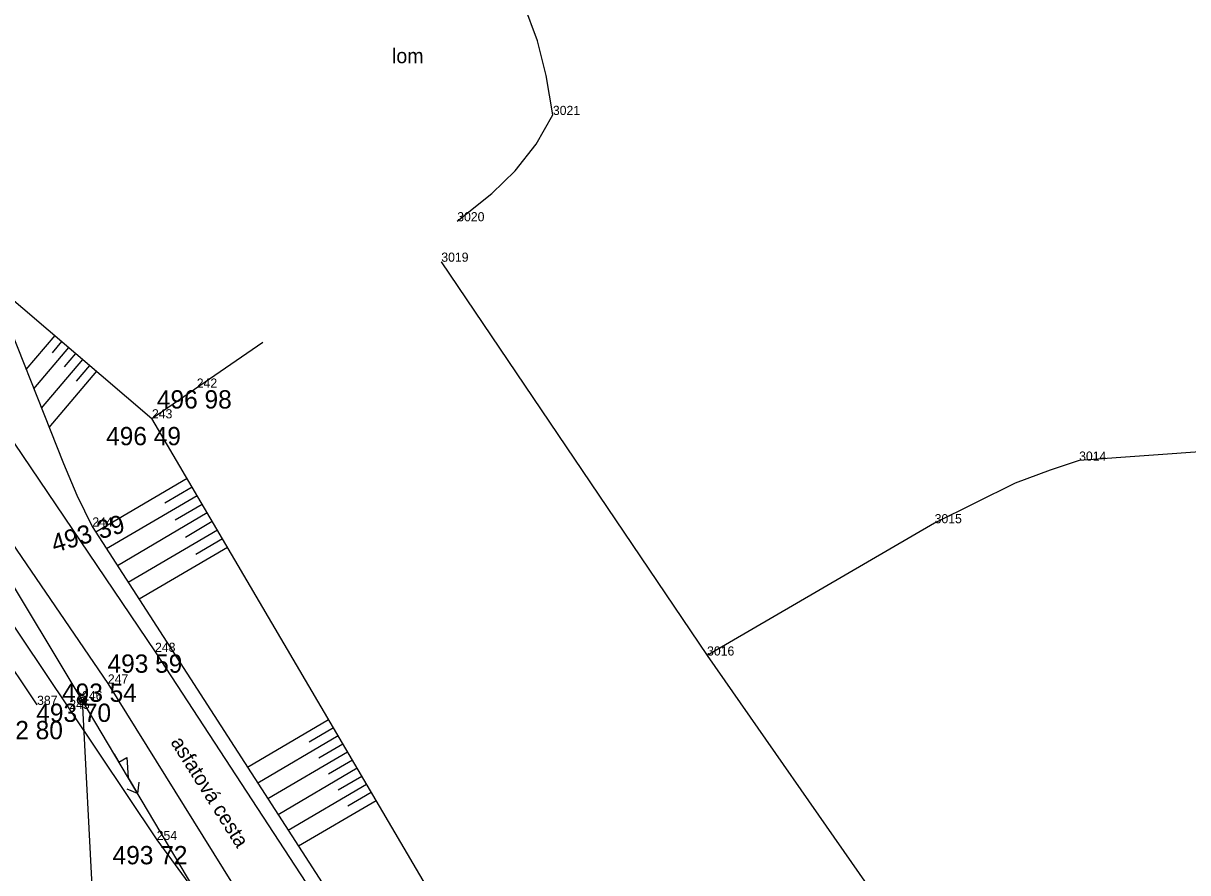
# Model space of a CAD drawing. Extents: x -559180 to -551373, y -1076947 to -1072071.
# Drawn here: x -553435.4 to -553371.7, y -1076593.8 to -1076547.4 of the extents above; entities that cross this region are included whole.
import ezdxf

# ---------------------------------------------------------------- set-up
doc = ezdxf.new("R2010")
doc.units = 0
for name, color, linetype in [('12_PLOTY', 7, 'Continuous'), ('17_KOMUNIKACE', 7, 'Continuous'), ('1_VODA_ZN', 7, 'Continuous'), ('20_EL_ZN', 7, 'Continuous'), ('26_SRAFY', 7, 'Continuous'), ('27_HRANA_PATA', 7, 'Continuous'), ('3_BODY', 7, 'Continuous'), ('52_POPIS_UCELOVY', 7, 'Continuous'), ('6_VYSKY', 7, 'Continuous'), ('NNnadzemní', 7, 'Continuous')]:
    doc.layers.add(name, color=color, linetype=linetype)

# ---------------------------------------------------------------- blocks, each defined once
blk = doc.blocks.new('SLB')
at = {"layer": '20_EL_ZN'}
for radius in [0.25, 0.158, 0.05]:
    blk.add_circle((0, 0), radius, dxfattribs=at)
blk = doc.blocks.new('POINT_DISPLAY')
blk.add_line((0, 0), (0, 0))
blk = doc.blocks.new('ELNN')
at = {"layer": '20_EL_ZN'}
for p, q in [((0, 0), (0.5, 0)), ((0.5, 0), (0.5, 0.5)), ((0.5, 0.5), (1.5, 0)), ((1.5, 0), (2.5, 0))]:
    blk.add_line(p, q, dxfattribs=at)
blk.add_lwpolyline([(2, 0.375), (2.5, 0), (2, -0.375)], dxfattribs=at)

msp = doc.modelspace()

# ---------------------------------------------------------------- linework, layer by layer
at = {"layer": '12_PLOTY'}
for p, q in [((-553449.86, -1076559.54), (-553432.86, -1076584.84)), ((-553412.52, -1076560.4), (-553397.99, -1076581.92)), ((-553428.34, -1076568.96), (-553422.277, -1076564.803)), ((-553413.2, -1076594.75), (-553428.34, -1076568.96)), ((-553397.99, -1076581.92), (-553386.19, -1076598.82)), ((-553432.86, -1076584.84), (-553428.08, -1076592)), ((-553428.08, -1076592), (-553425.93, -1076594.93))]:
    msp.add_line(p, q, dxfattribs=at)
at = {"layer": '17_KOMUNIKACE'}
for p, q in [((-553442.53, -1076560.48), (-553428.17, -1076581.72)), ((-553445.12, -1076562.44), (-553430.75, -1076583.45)), ((-553428.17, -1076581.72), (-553417.52, -1076597.99)), ((-553430.75, -1076583.45), (-553417.47, -1076604.74))]:
    msp.add_line(p, q, dxfattribs=at)
at = {"layer": '26_SRAFY'}
for p, q in [((-553435.22, -1076566.288), (-553433.64, -1076564.437)), ((-553434.802, -1076567.342), (-553432.878, -1076565.087)), ((-553433.785, -1076565.378), (-553433.259, -1076564.762)), ((-553434.384, -1076568.395), (-553432.116, -1076565.737)), ((-553433.126, -1076566.149), (-553432.497, -1076565.412)), ((-553433.966, -1076569.449), (-553431.354, -1076566.388)), ((-553432.467, -1076566.92), (-553431.735, -1076566.063)), ((-553431.412, -1076575.161), (-553426.42, -1076572.23)), ((-553427.636, -1076573.576), (-553426.144, -1076572.7)), ((-553430.82, -1076576.078), (-553425.868, -1076573.171)), ((-553430.228, -1076576.995), (-553425.316, -1076574.111)), ((-553427.072, -1076574.509), (-553425.592, -1076573.641)), ((-553426.508, -1076575.443), (-553425.04, -1076574.581)), ((-553429.636, -1076577.912), (-553424.764, -1076575.052)), ((-553425.943, -1076576.376), (-553424.488, -1076575.522)), ((-553429.044, -1076578.829), (-553424.212, -1076575.992)), ((-553423.114, -1076588.014), (-553418.682, -1076585.412)), ((-553422.557, -1076588.876), (-553418.163, -1076586.296)), ((-553419.746, -1076586.632), (-553418.422, -1076585.854)), ((-553419.216, -1076587.509), (-553417.903, -1076586.739)), ((-553422.001, -1076589.739), (-553417.644, -1076587.181)), ((-553418.686, -1076588.387), (-553417.384, -1076587.623)), ((-553421.444, -1076590.601), (-553417.125, -1076588.065)), ((-553418.155, -1076589.264), (-553416.865, -1076588.507)), ((-553420.888, -1076591.463), (-553416.605, -1076588.949)), ((-553417.625, -1076590.142), (-553416.346, -1076589.391)), ((-553420.331, -1076592.325), (-553416.086, -1076589.833))]:
    msp.add_line(p, q, dxfattribs=at)
at = {"layer": '27_HRANA_PATA'}
for p, q in [((-553437.14, -1076561.45), (-553428.34, -1076568.96)), ((-553357.81, -1076569.8), (-553377.65, -1076571.27)), ((-553431.6, -1076574.87), (-553418.12, -1076595.75)), ((-553385.55, -1076574.69), (-553397.99, -1076581.92)), ((-553434.62, -1076584.62), (-553441.03, -1076575.03))]:
    msp.add_line(p, q, dxfattribs=at)
for points in [[(-553406.42, -1076552.38), (-553406.79, -1076550.213), (-553407.265, -1076548.319), (-553408.008, -1076546.325), (-553409.03, -1076544.19)], [(-553411.65, -1076558.19), (-553409.758, -1076556.675), (-553408.488, -1076555.423), (-553407.343, -1076553.971), (-553406.42, -1076552.38)], [(-553437.14, -1076561.45), (-553433.181, -1076571.428), (-553432.439, -1076573.15), (-553431.6, -1076574.87)], [(-553377.65, -1076571.27), (-553379.236, -1076571.781), (-553381.143, -1076572.495), (-553385.55, -1076574.69)]]:
    msp.add_lwpolyline(points, dxfattribs=at)
at = {"layer": 'NNnadzemní'}
for p, q in [((-553432.16, -1076584.36), (-553456.633, -1076543.684)), ((-553406.56, -1076627.34), (-553432.16, -1076584.36)), ((-553432.16, -1076584.36), (-553429.16, -1076642.36))]:
    msp.add_line(p, q, dxfattribs=at)

# ---------------------------------------------------------------- block references
at = {"layer": '1_VODA_ZN'}
for p in [(-553406.42, -1076552.38), (-553411.65, -1076558.19), (-553412.52, -1076560.4), (-553425.89, -1076567.28), (-553428.34, -1076568.96), (-553377.65, -1076571.27), (-553431.6, -1076574.87), (-553385.55, -1076574.69), (-553428.17, -1076581.72), (-553397.99, -1076581.92), (-553430.75, -1076583.45), (-553432.16, -1076584.36), (-553434.62, -1076584.62), (-553432.86, -1076584.84), (-553428.08, -1076592)]:
    msp.add_blockref('POINT_DISPLAY', p, dxfattribs=at)
at = {"layer": '20_EL_ZN'}
msp.add_blockref('SLB', (-553432.16, -1076584.36), dxfattribs=at)
at = {"layer": '20_EL_ZN', "xscale": 1.000000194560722, "yscale": 1.000000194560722, "rotation": -59.22087175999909}
msp.add_blockref('ELNN', (-553430.402, -1076587.311), dxfattribs=at)

# ---------------------------------------------------------------- texts
at = {"layer": '3_BODY'}
for s, p in [('3021', (-553406.42, -1076552.38)), ('3020', (-553411.65, -1076558.19)), ('3019', (-553412.52, -1076560.4)), ('242', (-553425.89, -1076567.28)), ('243', (-553428.34, -1076568.96)), ('3014', (-553377.65, -1076571.27)), ('3015', (-553385.55, -1076574.69)), ('244', (-553431.6, -1076574.87)), ('248', (-553428.17, -1076581.72)), ('3016', (-553397.99, -1076581.92)), ('247', (-553430.75, -1076583.45)), ('387', (-553434.62, -1076584.62)), ('245', (-553432.86, -1076584.84)), ('246', (-553432.16, -1076584.36)), ('254', (-553428.08, -1076592))]:
    msp.add_text(s, height=0.5, dxfattribs=at).set_placement(p)
at = {"layer": '52_POPIS_UCELOVY'}
msp.add_text('lom', height=0.8, dxfattribs=at).set_placement((-553415.216, -1076549.55))
msp.add_text('asfatová cesta', height=0.8, rotation=302.17444, dxfattribs=at).set_placement((-553427.347, -1076586.656))
at = {"layer": '6_VYSKY'}
for s, p in [('496 98', (-553428.068, -1076568.421)), ('496 49', (-553430.845, -1076570.428)), ('493 59', (-553430.768, -1076582.861)), ('493 54', (-553433.255, -1076584.45)), ('493 70', (-553434.665, -1076585.547)), ('492 80', (-553437.299, -1076586.494)), ('493 72', (-553430.491, -1076593.328))]:
    msp.add_text(s, height=1, dxfattribs=at).set_placement(p)
msp.add_text('493 39', height=1, rotation=16.54281, dxfattribs=at).set_placement((-553433.666, -1076576.314))

doc.saveas('drawing.dxf')
